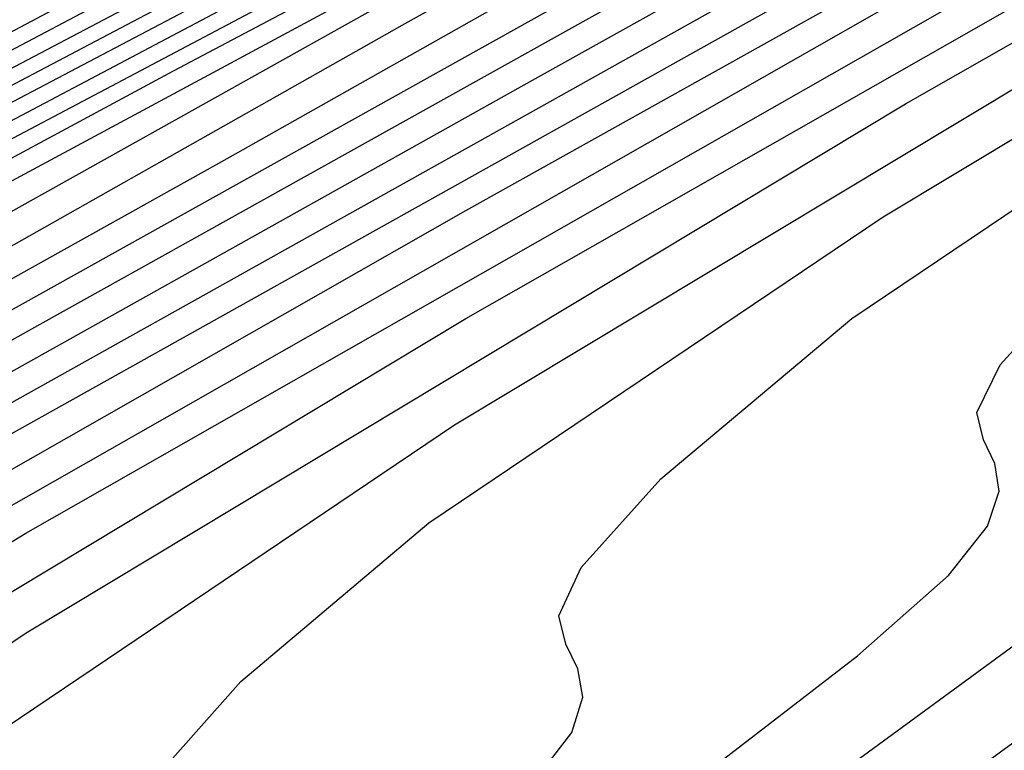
# Model space of a CAD drawing. Extents: x 3249832 to 3255657, y 13789405 to 13793316.
# Tile 261 of 656: x 3254695.53 to 3254697.57, y 13790574.61 to 13790576.12. Entities that reach past the tile are written whole.
import ezdxf

# ---------------------------------------------------------------- set-up
doc = ezdxf.new("R2010")
doc.units = 0
doc.header["$LTSCALE"] = 100
doc.header["$MEASUREMENT"] = 0
for name, color, linetype in [('GRATIO_CON', 10, 'CONTINUOUS'), ('GRATIO_ICON', 7, 'CONTINUOUS'), ('TARGETS_EAST', 7, 'CONTINUOUS')]:
    doc.layers.add(name, color=color, linetype=linetype)

# ---------------------------------------------------------------- blocks, each defined once
blk = doc.blocks.new('Gratio_032316_contours')
at = {"layer": 'GRATIO_CON', "color": 5, "linetype": 'Continuous', "flags": 128}
for points in [[(3254690.7614, 13790573.5823), (3254693.6995, 13790575.131), (3254696.1939, 13790576.4485), (3254697.5799, 13790577.1935), (3254698.0794, 13790577.4837), (3254698.1359, 13790577.5514), (3254698.2286, 13790577.6435), (3254698.9803, 13790578.0655), (3254701.0496, 13790579.1377), (3254704.7659, 13790581.0185), (3254709.1418, 13790583.2195), (3254712.8607, 13790585.0908), (3254714.9354, 13790586.1445), (3254715.6957, 13790586.5422), (3254715.8008, 13790586.6077), (3254715.8484, 13790586.6346), (3254716.1906, 13790586.7956), (3254717.1179, 13790587.2331), (3254718.9361, 13790588.0947), (3254722.0113, 13790589.5491), (3254726.725, 13790591.7699), (3254733.1232, 13790594.7722), (3254739.9114, 13790597.9366), (3254745.4594, 13790600.485)], [(3254691.8891, 13790574.1408), (3254694.879, 13790575.7162), (3254697.4178, 13790577.0561), (3254698.8291, 13790577.8131), (3254699.3387, 13790578.1066), (3254699.3977, 13790578.1728), (3254699.4838, 13790578.2584), (3254700.1822, 13790578.6505), (3254702.1049, 13790579.6467), (3254705.5578, 13790581.3942), (3254709.6236, 13790583.4393), (3254713.0789, 13790585.1781), (3254715.0065, 13790586.1574), (3254715.7128, 13790586.5273), (3254715.8103, 13790586.5886), (3254715.8489, 13790586.6115), (3254716.1286, 13790586.7435), (3254716.887, 13790587.1013), (3254718.4061, 13790587.8211), (3254721.146, 13790589.1159), (3254725.6113, 13790591.2182), (3254731.9364, 13790594.185)], [(3254690.4334, 13790573.3302), (3254693.0169, 13790574.6993), (3254696.0586, 13790576.3014), (3254698.6416, 13790577.6638), (3254700.0783, 13790578.4326), (3254700.5981, 13790578.7294), (3254700.6595, 13790578.7943), (3254700.739, 13790578.8733), (3254701.3842, 13790579.2355)], [(3254692.6008, 13790574.4023), (3254695.2723, 13790575.8163), (3254698.4177, 13790577.4718), (3254701.0893, 13790578.8791), (3254702.5767, 13790579.6718)], [(3254692.1092, 13790574.0868), (3254693.6845, 13790574.9384), (3254696.4001, 13790576.3749), (3254699.5972, 13790578.0569), (3254702.3132, 13790579.4867)], [(3254692.1584, 13790574.0413), (3254693.1671, 13790574.6104), (3254694.7682, 13790575.4744), (3254697.5278, 13790576.9334), (3254700.7768, 13790578.6421), (3254703.5371, 13790580.0944)], [(3254691.8874, 13790573.8115), (3254693.1996, 13790574.5572), (3254694.2249, 13790575.1339), (3254695.8518, 13790576.0105), (3254698.6556, 13790577.4919), (3254701.9564, 13790579.2273)], [(3254691.6415, 13790573.5448), (3254693.9281, 13790574.8224), (3254695.2822, 13790575.589), (3254696.3405, 13790576.181), (3254698.0192, 13790577.0826), (3254700.911, 13790578.6089), (3254704.3155, 13790580.3977)], [(3254692.627, 13790574.0315), (3254694.9484, 13790575.3278), (3254696.3235, 13790576.1049), (3254697.3983, 13790576.7045), (3254699.1029, 13790577.6187), (3254702.0388, 13790579.1675)], [(3254690.7918, 13790572.9398), (3254693.6124, 13790574.5182), (3254695.9687, 13790575.8332), (3254697.3647, 13790576.6208), (3254698.4562, 13790577.2281), (3254700.1865, 13790578.1548), (3254703.1665, 13790579.726)], [(3254691.7357, 13790573.4035), (3254694.5978, 13790575.0049), (3254696.989, 13790576.3386), (3254698.406, 13790577.1367), (3254699.514, 13790577.7516), (3254701.2702, 13790578.6908), (3254704.2942, 13790580.2845)], [(3254691.0121, 13790572.8429), (3254693.6234, 13790574.3309), (3254696.5687, 13790575.9783), (3254699.0297, 13790577.3495), (3254700.4885, 13790578.1685), (3254701.6296, 13790578.7987), (3254703.4376, 13790579.763), (3254706.5497, 13790581.4016), (3254710.2132, 13790583.3237), (3254713.3279, 13790584.9557), (3254715.0692, 13790585.8682), (3254715.7163, 13790586.2075), (3254715.8239, 13790586.264), (3254715.8528, 13790586.2788), (3254715.887, 13790586.296), (3254715.9164, 13790586.3105), (3254715.9334, 13790586.3181), (3254715.9409, 13790586.3194), (3254715.9444, 13790586.3161), (3254716.0728, 13790586.3683), (3254716.9484, 13790586.7696), (3254719.317, 13790587.8721), (3254723.5521, 13790589.8509), (3254728.5382, 13790592.1745)], [(3254691.9191, 13790573.2857), (3254694.5673, 13790574.7946), (3254697.5541, 13790576.465), (3254700.05, 13790577.8549), (3254701.523, 13790578.6809), (3254702.6327, 13790579.2936), (3254704.3365, 13790580.2023), (3254707.26, 13790581.7415), (3254710.7015, 13790583.5471), (3254713.6273, 13790585.0804), (3254715.2623, 13790585.9375), (3254715.8645, 13790586.2537), (3254715.9507, 13790586.2992), (3254715.9513, 13790586.2989), (3254715.9528, 13790586.2973), (3254715.9556, 13790586.2932), (3254716.0783, 13790586.3419), (3254716.9117, 13790586.7225), (3254719.1649, 13790587.7699), (3254723.1931, 13790589.6514), (3254727.9352, 13790591.8611)], [(3254691.1289, 13790572.7074), (3254692.8262, 13790573.7285), (3254695.5111, 13790575.2584), (3254698.5396, 13790576.9517), (3254701.0703, 13790578.3603), (3254702.5566, 13790579.1927), (3254703.629, 13790579.7849), (3254705.2126, 13790580.6296), (3254707.9188, 13790582.0544), (3254711.1043, 13790583.7259), (3254713.8124, 13790585.1457), (3254715.3255, 13790585.9397), (3254715.8827, 13790586.2333), (3254715.9621, 13790586.2761), (3254715.9625, 13790586.2763), (3254715.9639, 13790586.2747), (3254715.9669, 13790586.2704), (3254716.0838, 13790586.3155), (3254716.875, 13790586.6753), (3254719.0129, 13790587.6678), (3254722.8341, 13790589.4518), (3254727.3323, 13790591.5476)], [(3254692.0127, 13790573.1362), (3254693.7333, 13790574.1713), (3254696.455, 13790575.7221), (3254699.525, 13790577.4384), (3254702.0906, 13790578.8657), (3254703.5901, 13790579.7046), (3254704.6253, 13790580.2762), (3254706.0887, 13790581.057), (3254708.5775, 13790582.3673), (3254711.5071, 13790583.9048), (3254713.9975, 13790585.2109), (3254715.3888, 13790585.942), (3254715.9008, 13790586.2129), (3254715.9735, 13790586.2531), (3254715.9737, 13790586.2537), (3254715.975, 13790586.2522), (3254715.9781, 13790586.2475), (3254716.0893, 13790586.2892), (3254716.8383, 13790586.6281), (3254718.8608, 13790587.5657), (3254722.4751, 13790589.2523), (3254726.7293, 13790591.2342), (3254730.3544, 13790592.9064)], [(3254692.5237, 13790573.0777), (3254692.8909, 13790573.3927), (3254693.7803, 13790573.994), (3254695.5475, 13790575.0569), (3254698.3428, 13790576.6495), (3254701.4959, 13790578.4118), (3254704.1312, 13790579.8766), (3254705.6573, 13790580.7284), (3254706.6179, 13790581.2589), (3254707.8409, 13790581.9116), (3254709.8949, 13790582.9932), (3254712.3127, 13790584.2624), (3254714.3677, 13790585.3414), (3254715.5154, 13790585.9462), (3254715.9384, 13790586.1699), (3254716.0007, 13790586.1996), (3254716.0998, 13790586.236), (3254716.7645, 13790586.534), (3254718.5565, 13790587.3616), (3254721.7569, 13790588.8533), (3254725.5234, 13790590.6072), (3254728.7326, 13790592.0876)], [(3254692.6672, 13790572.4304), (3254692.9969, 13790572.6848), (3254693.172, 13790572.8425), (3254693.2447, 13790572.9427), (3254693.2615, 13790573.019), (3254693.2462, 13790573.0837), (3254693.2168, 13790573.1433), (3254693.1976, 13790573.2096), (3254693.2372, 13790573.3147), (3254693.3904, 13790573.496), (3254693.7629, 13790573.814), (3254694.6641, 13790574.4228), (3254696.4546, 13790575.4996), (3254699.2866, 13790577.1132), (3254702.4813, 13790578.8985), (3254705.1516, 13790580.382)], [(3254692.444, 13790572.0648), (3254693.0073, 13790572.4783), (3254693.5161, 13790572.851), (3254693.8501, 13790573.1086), (3254694.0277, 13790573.268), (3254694.102, 13790573.3685), (3254694.1202, 13790573.444), (3254694.1061, 13790573.507), (3254694.0779, 13790573.5645), (3254694.0599, 13790573.6287), (3254694.1011, 13790573.7326), (3254694.2571, 13790573.9143), (3254694.6348, 13790574.2354), (3254695.548, 13790574.8517), (3254697.3616, 13790575.9424), (3254700.2305, 13790577.577), (3254703.4667, 13790579.3852)], [(3254692.5095, 13790571.8587), (3254692.8097, 13790572.1147), (3254693.2789, 13790572.4757), (3254693.8496, 13790572.8941), (3254694.365, 13790573.2715), (3254694.7033, 13790573.5324), (3254694.8834, 13790573.6935), (3254694.9593, 13790573.7943), (3254694.9788, 13790573.869), (3254694.9661, 13790573.9303), (3254694.9391, 13790573.9858), (3254694.9221, 13790574.0479), (3254694.965, 13790574.1505), (3254695.1238, 13790574.3326), (3254695.5068, 13790574.6568), (3254696.4318, 13790575.2806), (3254698.2687, 13790576.3852), (3254701.1744, 13790578.0407), (3254704.4521, 13790579.8719)], [(3254691.0968, 13790570.8323), (3254692.7787, 13790571.7906), (3254693.7247, 13790572.362), (3254694.158, 13790572.671), (3254694.4672, 13790572.9295), (3254694.9489, 13790573.2976), (3254695.5343, 13790573.7258), (3254696.0627, 13790574.1127), (3254696.4097, 13790574.3801), (3254696.5948, 13790574.5445), (3254696.6738, 13790574.6459), (3254696.6962, 13790574.7189), (3254696.686, 13790574.777), (3254696.6613, 13790574.8283), (3254696.6467, 13790574.8863), (3254696.6928, 13790574.9864), (3254696.8571, 13790575.1692), (3254697.2507, 13790575.4995), (3254698.1994, 13790576.1383), (3254700.0829, 13790577.2708), (3254703.0621, 13790578.9681), (3254706.423, 13790580.8453)], [(3254691.8816, 13790571.2208), (3254693.5846, 13790572.1898), (3254694.5429, 13790572.7665), (3254694.9823, 13790573.0771), (3254695.2959, 13790573.337), (3254695.7839, 13790573.7085), (3254696.3766, 13790574.1417), (3254696.9116, 13790574.5332), (3254697.2629, 13790574.8039), (3254697.4505, 13790574.97), (3254697.5311, 13790575.0717), (3254697.5548, 13790575.1439), (3254697.5459, 13790575.2003), (3254697.5224, 13790575.2495), (3254697.5089, 13790575.3055), (3254697.5567, 13790575.4043), (3254697.7238, 13790575.5875), (3254698.1226, 13790575.9208), (3254699.0832, 13790576.5672), (3254700.99, 13790577.7136), (3254704.006, 13790579.4318)], [(3254692.6664, 13790571.6093), (3254694.3906, 13790572.5891), (3254695.3612, 13790573.171), (3254695.8066, 13790573.4832), (3254696.1246, 13790573.7444), (3254696.6189, 13790574.1195), (3254697.219, 13790574.5575), (3254697.7605, 13790574.9538), (3254698.116, 13790575.2277), (3254698.3062, 13790575.3955), (3254698.3884, 13790575.4975), (3254698.4135, 13790575.5688), (3254698.4059, 13790575.6236), (3254698.3836, 13790575.6707), (3254698.3712, 13790575.7247), (3254698.4207, 13790575.8222), (3254698.5905, 13790576.0058), (3254698.9946, 13790576.3422), (3254699.967, 13790576.9961), (3254701.8971, 13790578.1564), (3254704.9499, 13790579.8955)], [(3254691.3967, 13790570.8403), (3254693.4512, 13790571.9979), (3254695.1965, 13790572.9884), (3254696.1794, 13790573.5755), (3254696.6309, 13790573.8893), (3254696.9533, 13790574.1519), (3254697.4539, 13790574.5304), (3254698.0613, 13790574.9734), (3254698.6093, 13790575.3743), (3254698.9692, 13790575.6515), (3254699.1619, 13790575.821), (3254699.2457, 13790575.9233), (3254699.2721, 13790575.9938), (3254699.2658, 13790576.0469), (3254699.2447, 13790576.092), (3254699.2335, 13790576.1439), (3254699.2846, 13790576.2401), (3254699.4572, 13790576.4241), (3254699.8666, 13790576.7636), (3254700.8508, 13790577.4249), (3254702.8042, 13790578.5992), (3254705.8937, 13790580.3593)]]:
    blk.add_lwpolyline(points, dxfattribs=at)
at = {"layer": 'GRATIO_ICON', "color": 7, "linetype": 'Continuous', "flags": 128}
for points in [[(3254691.5171, 13790573.8662), (3254694.1446, 13790575.2578), (3254697.2381, 13790576.8866), (3254699.8655, 13790578.2714), (3254701.3275, 13790579.0522), (3254701.8574, 13790579.3522)], [(3254690.6561, 13790573.0581), (3254692.9078, 13790574.3169), (3254694.2409, 13790575.0731), (3254695.2827, 13790575.6574), (3254696.9355, 13790576.5466), (3254699.7833, 13790578.0504), (3254703.1359, 13790579.8125)], [(3254690.105, 13790572.4001), (3254692.6795, 13790573.8672), (3254695.5833, 13790575.4916), (3254698.0093, 13790576.844), (3254699.4473, 13790577.6526), (3254700.5718, 13790578.2752), (3254702.3539, 13790579.2269)], [(3254692.019, 13790572.9713), (3254692.8965, 13790573.5651), (3254694.6404, 13790574.6141), (3254697.3989, 13790576.1858), (3254700.5104, 13790577.9251), (3254703.1109, 13790579.3712), (3254704.6237, 13790580.2165), (3254705.6216, 13790580.7676), (3254706.9648, 13790581.4843), (3254709.2362, 13790582.6803), (3254711.9099, 13790584.0836), (3254714.1826, 13790585.2761), (3254715.4522, 13790585.944), (3254715.9201, 13790586.1905), (3254715.989, 13790586.2232), (3254716.094, 13790586.2627), (3254716.801, 13790586.5812), (3254718.7085, 13790587.4638), (3254722.1159, 13790589.0529), (3254726.1263, 13790590.9207), (3254729.5435, 13790592.497)], [(3254691.9728, 13790571.3913), (3254692.9065, 13790571.9575), (3254693.3338, 13790572.2648), (3254693.6384, 13790572.5221), (3254694.1139, 13790572.8867), (3254694.692, 13790573.31), (3254695.2138, 13790573.6921), (3254695.5565, 13790573.9563), (3254695.7391, 13790574.119), (3254695.8166, 13790574.2201), (3254695.8375, 13790574.2939), (3254695.826, 13790574.3537), (3254695.8002, 13790574.407), (3254695.7844, 13790574.4671), (3254695.8289, 13790574.5684), (3254695.9905, 13790574.7509), (3254696.3787, 13790575.0781), (3254697.3156, 13790575.7095), (3254699.1758, 13790576.828), (3254702.1182, 13790578.5044), (3254705.4376, 13790580.3586)]]:
    blk.add_lwpolyline(points, dxfattribs=at)

msp = doc.modelspace()

# ---------------------------------------------------------------- block references
at = {"layer": 'TARGETS_EAST'}
msp.add_blockref('Gratio_032316_contours', (0, 0), dxfattribs=at)

doc.saveas('drawing.dxf')
